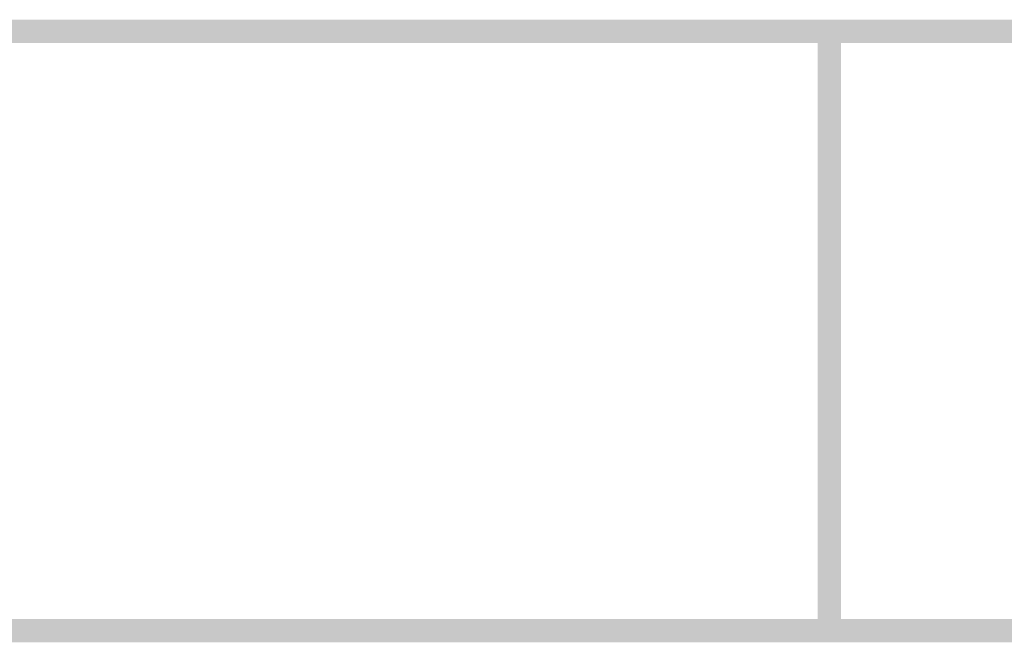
# Model space of a CAD drawing. Extents: x -2 to 113, y -136 to 16.
# Tile 521 of 541: x 85.91 to 90.26, y 4.9 to 7.65. Entities that reach past the tile are written whole.
import ezdxf

# ---------------------------------------------------------------- set-up
doc = ezdxf.new("R2010")
doc.units = 0
doc.header["$MEASUREMENT"] = 0
doc.linetypes.add('SOLID', pattern=[0])
doc.layers.get('0').update_dxf_attribs({"linetype": 'SOLID'})
for name, color, linetype in [('1', 7, 'SOLID'), ('10', 7, 'SOLID'), ('11', 7, 'SOLID'), ('12', 7, 'SOLID'), ('13', 7, 'SOLID'), ('14', 7, 'SOLID'), ('15', 7, 'SOLID'), ('16', 7, 'SOLID'), ('17', 7, 'SOLID'), ('18', 7, 'SOLID'), ('19', 7, 'SOLID'), ('2', 7, 'SOLID'), ('20', 7, 'SOLID'), ('21', 7, 'SOLID'), ('22', 7, 'SOLID'), ('23', 7, 'SOLID'), ('24', 7, 'SOLID'), ('25', 7, 'SOLID'), ('26', 7, 'SOLID'), ('27', 7, 'SOLID'), ('28', 7, 'SOLID'), ('29', 7, 'SOLID'), ('3', 7, 'SOLID'), ('30', 7, 'SOLID'), ('31', 7, 'SOLID'), ('32', 7, 'SOLID'), ('33', 7, 'SOLID'), ('34', 7, 'SOLID'), ('35', 7, 'SOLID'), ('36', 7, 'SOLID'), ('37', 7, 'SOLID'), ('38', 7, 'SOLID'), ('39', 7, 'SOLID'), ('4', 7, 'SOLID'), ('40', 7, 'SOLID'), ('41', 7, 'SOLID'), ('42', 7, 'SOLID'), ('43', 7, 'SOLID'), ('44', 7, 'SOLID'), ('45', 7, 'SOLID'), ('46', 7, 'SOLID'), ('47', 7, 'SOLID'), ('48', 7, 'SOLID'), ('49', 7, 'SOLID'), ('5', 7, 'SOLID'), ('50', 7, 'SOLID'), ('51', 7, 'SOLID'), ('52', 7, 'SOLID'), ('53', 7, 'SOLID'), ('54', 7, 'SOLID'), ('55', 7, 'SOLID'), ('56', 7, 'SOLID'), ('57', 7, 'SOLID'), ('58', 7, 'SOLID'), ('59', 7, 'SOLID'), ('6', 7, 'SOLID'), ('60', 7, 'SOLID'), ('61', 7, 'SOLID'), ('62', 7, 'SOLID'), ('63', 7, 'SOLID'), ('64', 7, 'SOLID'), ('65', 7, 'SOLID'), ('66', 7, 'SOLID'), ('67', 7, 'SOLID'), ('68', 7, 'SOLID'), ('7', 7, 'SOLID'), ('8', 7, 'SOLID'), ('9', 7, 'SOLID')]:
    doc.layers.add(name, color=color, linetype=linetype)

msp = doc.modelspace()

# ---------------------------------------------------------------- linework, layer by layer
at = {"color": 7, "linetype": 'SOLID', "const_width": 0.1029}
for points in [[(-0.2175, 7.5968), (111.5472, 7.5968)], [(89.4884, 7.5968), (89.4884, 4.9497)], [(-0.2175, 4.9497), (111.5472, 4.9497)]]:
    msp.add_lwpolyline(points, dxfattribs=at)
at = {"layer": '1', "color": 7, "linetype": 'SOLID', "const_width": 0.1029}
for points in [[(-0.2175, 7.5968), (111.5472, 7.5968)], [(89.4884, 7.5968), (89.4884, 4.9497)], [(-0.2175, 4.9497), (111.5472, 4.9497)]]:
    msp.add_lwpolyline(points, dxfattribs=at)
at = {"layer": '10', "color": 7, "linetype": 'SOLID', "const_width": 0.1029}
for points in [[(-0.2175, 7.5968), (111.5472, 7.5968)], [(89.4884, 7.5968), (89.4884, 4.9497)], [(-0.2175, 4.9497), (111.5472, 4.9497)]]:
    msp.add_lwpolyline(points, dxfattribs=at)
at = {"layer": '11', "color": 7, "linetype": 'SOLID', "const_width": 0.1029}
for points in [[(-0.2175, 7.5968), (111.5472, 7.5968)], [(89.4884, 7.5968), (89.4884, 4.9497)], [(-0.2175, 4.9497), (111.5472, 4.9497)]]:
    msp.add_lwpolyline(points, dxfattribs=at)
at = {"layer": '12', "color": 7, "linetype": 'SOLID', "const_width": 0.1029}
for points in [[(-0.2175, 7.5968), (111.5472, 7.5968)], [(89.4884, 7.5968), (89.4884, 4.9497)], [(-0.2175, 4.9497), (111.5472, 4.9497)]]:
    msp.add_lwpolyline(points, dxfattribs=at)
at = {"layer": '13', "color": 7, "linetype": 'SOLID', "const_width": 0.1029}
for points in [[(-0.2175, 7.5968), (111.5472, 7.5968)], [(89.4884, 7.5968), (89.4884, 4.9497)], [(-0.2175, 4.9497), (111.5472, 4.9497)]]:
    msp.add_lwpolyline(points, dxfattribs=at)
at = {"layer": '14', "color": 7, "linetype": 'SOLID', "const_width": 0.1029}
for points in [[(-0.2175, 7.5968), (111.5472, 7.5968)], [(89.4884, 7.5968), (89.4884, 4.9497)], [(-0.2175, 4.9497), (111.5472, 4.9497)]]:
    msp.add_lwpolyline(points, dxfattribs=at)
at = {"layer": '15', "color": 7, "linetype": 'SOLID', "const_width": 0.1029}
for points in [[(-0.2175, 7.5968), (111.5472, 7.5968)], [(89.4884, 7.5968), (89.4884, 4.9497)], [(-0.2175, 4.9497), (111.5472, 4.9497)]]:
    msp.add_lwpolyline(points, dxfattribs=at)
at = {"layer": '16', "color": 7, "linetype": 'SOLID', "const_width": 0.1029}
for points in [[(-0.2175, 7.5968), (111.5472, 7.5968)], [(89.4884, 7.5968), (89.4884, 4.9497)], [(-0.2175, 4.9497), (111.5472, 4.9497)]]:
    msp.add_lwpolyline(points, dxfattribs=at)
at = {"layer": '17', "color": 7, "linetype": 'SOLID', "const_width": 0.1029}
for points in [[(-0.2175, 7.5968), (111.5472, 7.5968)], [(89.4884, 7.5968), (89.4884, 4.9497)], [(-0.2175, 4.9497), (111.5472, 4.9497)]]:
    msp.add_lwpolyline(points, dxfattribs=at)
at = {"layer": '18', "color": 7, "linetype": 'SOLID', "const_width": 0.1029}
for points in [[(-0.2175, 7.5968), (111.5472, 7.5968)], [(89.4884, 7.5968), (89.4884, 4.9497)], [(-0.2175, 4.9497), (111.5472, 4.9497)]]:
    msp.add_lwpolyline(points, dxfattribs=at)
at = {"layer": '19', "color": 7, "linetype": 'SOLID', "const_width": 0.1029}
for points in [[(-0.2175, 7.5968), (111.5472, 7.5968)], [(89.4884, 7.5968), (89.4884, 4.9497)], [(-0.2175, 4.9497), (111.5472, 4.9497)]]:
    msp.add_lwpolyline(points, dxfattribs=at)
at = {"layer": '2', "color": 7, "linetype": 'SOLID', "const_width": 0.1029}
for points in [[(-0.2175, 7.5968), (111.5472, 7.5968)], [(89.4884, 7.5968), (89.4884, 4.9497)], [(-0.2175, 4.9497), (111.5472, 4.9497)]]:
    msp.add_lwpolyline(points, dxfattribs=at)
at = {"layer": '20', "color": 7, "linetype": 'SOLID', "const_width": 0.1029}
for points in [[(-0.2175, 7.5968), (111.5472, 7.5968)], [(89.4884, 7.5968), (89.4884, 4.9497)], [(-0.2175, 4.9497), (111.5472, 4.9497)]]:
    msp.add_lwpolyline(points, dxfattribs=at)
at = {"layer": '21', "color": 7, "linetype": 'SOLID', "const_width": 0.1029}
for points in [[(-0.2175, 7.5968), (111.5472, 7.5968)], [(89.4884, 7.5968), (89.4884, 4.9497)], [(-0.2175, 4.9497), (111.5472, 4.9497)]]:
    msp.add_lwpolyline(points, dxfattribs=at)
at = {"layer": '22', "color": 7, "linetype": 'SOLID', "const_width": 0.1029}
for points in [[(-0.2175, 7.5968), (111.5472, 7.5968)], [(89.4884, 7.5968), (89.4884, 4.9497)], [(-0.2175, 4.9497), (111.5472, 4.9497)]]:
    msp.add_lwpolyline(points, dxfattribs=at)
at = {"layer": '23', "color": 7, "linetype": 'SOLID', "const_width": 0.1029}
for points in [[(-0.2175, 7.5968), (111.5472, 7.5968)], [(89.4884, 7.5968), (89.4884, 4.9497)], [(-0.2175, 4.9497), (111.5472, 4.9497)]]:
    msp.add_lwpolyline(points, dxfattribs=at)
at = {"layer": '24', "color": 7, "linetype": 'SOLID', "const_width": 0.1029}
for points in [[(-0.2175, 7.5968), (111.5472, 7.5968)], [(89.4884, 7.5968), (89.4884, 4.9497)], [(-0.2175, 4.9497), (111.5472, 4.9497)]]:
    msp.add_lwpolyline(points, dxfattribs=at)
at = {"layer": '25', "color": 7, "linetype": 'SOLID', "const_width": 0.1029}
for points in [[(-0.2175, 7.5968), (111.5472, 7.5968)], [(89.4884, 7.5968), (89.4884, 4.9497)], [(-0.2175, 4.9497), (111.5472, 4.9497)]]:
    msp.add_lwpolyline(points, dxfattribs=at)
at = {"layer": '26', "color": 7, "linetype": 'SOLID', "const_width": 0.1029}
for points in [[(-0.2175, 7.5968), (111.5472, 7.5968)], [(89.4884, 7.5968), (89.4884, 4.9497)], [(-0.2175, 4.9497), (111.5472, 4.9497)]]:
    msp.add_lwpolyline(points, dxfattribs=at)
at = {"layer": '27', "color": 7, "linetype": 'SOLID', "const_width": 0.1029}
for points in [[(-0.2175, 7.5968), (111.5472, 7.5968)], [(89.4884, 7.5968), (89.4884, 4.9497)], [(-0.2175, 4.9497), (111.5472, 4.9497)]]:
    msp.add_lwpolyline(points, dxfattribs=at)
at = {"layer": '28', "color": 7, "linetype": 'SOLID', "const_width": 0.1029}
for points in [[(-0.2175, 7.5968), (111.5472, 7.5968)], [(89.4884, 7.5968), (89.4884, 4.9497)], [(-0.2175, 4.9497), (111.5472, 4.9497)]]:
    msp.add_lwpolyline(points, dxfattribs=at)
at = {"layer": '29', "color": 7, "linetype": 'SOLID', "const_width": 0.1029}
for points in [[(-0.2175, 7.5968), (111.5472, 7.5968)], [(89.4884, 7.5968), (89.4884, 4.9497)], [(-0.2175, 4.9497), (111.5472, 4.9497)]]:
    msp.add_lwpolyline(points, dxfattribs=at)
at = {"layer": '3', "color": 7, "linetype": 'SOLID', "const_width": 0.1029}
for points in [[(-0.2175, 7.5968), (111.5472, 7.5968)], [(89.4884, 7.5968), (89.4884, 4.9497)], [(-0.2175, 4.9497), (111.5472, 4.9497)]]:
    msp.add_lwpolyline(points, dxfattribs=at)
at = {"layer": '30', "color": 7, "linetype": 'SOLID', "const_width": 0.1029}
for points in [[(-0.2175, 7.5968), (111.5472, 7.5968)], [(89.4884, 7.5968), (89.4884, 4.9497)], [(-0.2175, 4.9497), (111.5472, 4.9497)]]:
    msp.add_lwpolyline(points, dxfattribs=at)
at = {"layer": '31', "color": 7, "linetype": 'SOLID', "const_width": 0.1029}
for points in [[(-0.2175, 7.5968), (111.5472, 7.5968)], [(89.4884, 7.5968), (89.4884, 4.9497)], [(-0.2175, 4.9497), (111.5472, 4.9497)]]:
    msp.add_lwpolyline(points, dxfattribs=at)
at = {"layer": '32', "color": 7, "linetype": 'SOLID', "const_width": 0.1029}
for points in [[(-0.2175, 7.5968), (111.5472, 7.5968)], [(89.4884, 7.5968), (89.4884, 4.9497)], [(-0.2175, 4.9497), (111.5472, 4.9497)]]:
    msp.add_lwpolyline(points, dxfattribs=at)
at = {"layer": '33', "color": 7, "linetype": 'SOLID', "const_width": 0.1029}
for points in [[(-0.2175, 7.5968), (111.5472, 7.5968)], [(89.4884, 7.5968), (89.4884, 4.9497)], [(-0.2175, 4.9497), (111.5472, 4.9497)]]:
    msp.add_lwpolyline(points, dxfattribs=at)
at = {"layer": '34', "color": 7, "linetype": 'SOLID', "const_width": 0.1029}
for points in [[(-0.2175, 7.5968), (111.5472, 7.5968)], [(89.4884, 7.5968), (89.4884, 4.9497)], [(-0.2175, 4.9497), (111.5472, 4.9497)]]:
    msp.add_lwpolyline(points, dxfattribs=at)
at = {"layer": '35', "color": 7, "linetype": 'SOLID', "const_width": 0.1029}
for points in [[(-0.2175, 7.5968), (111.5472, 7.5968)], [(89.4884, 7.5968), (89.4884, 4.9497)], [(-0.2175, 4.9497), (111.5472, 4.9497)]]:
    msp.add_lwpolyline(points, dxfattribs=at)
at = {"layer": '36', "color": 7, "linetype": 'SOLID', "const_width": 0.1029}
for points in [[(-0.2175, 7.5968), (111.5472, 7.5968)], [(89.4884, 7.5968), (89.4884, 4.9497)], [(-0.2175, 4.9497), (111.5472, 4.9497)]]:
    msp.add_lwpolyline(points, dxfattribs=at)
at = {"layer": '37', "color": 7, "linetype": 'SOLID', "const_width": 0.1029}
for points in [[(-0.2175, 7.5968), (111.5472, 7.5968)], [(89.4884, 7.5968), (89.4884, 4.9497)], [(-0.2175, 4.9497), (111.5472, 4.9497)]]:
    msp.add_lwpolyline(points, dxfattribs=at)
at = {"layer": '38', "color": 7, "linetype": 'SOLID', "const_width": 0.1029}
for points in [[(-0.2175, 7.5968), (111.5472, 7.5968)], [(89.4884, 7.5968), (89.4884, 4.9497)], [(-0.2175, 4.9497), (111.5472, 4.9497)]]:
    msp.add_lwpolyline(points, dxfattribs=at)
at = {"layer": '39', "color": 7, "linetype": 'SOLID', "const_width": 0.1029}
for points in [[(-0.2175, 7.5968), (111.5472, 7.5968)], [(89.4884, 7.5968), (89.4884, 4.9497)], [(-0.2175, 4.9497), (111.5472, 4.9497)]]:
    msp.add_lwpolyline(points, dxfattribs=at)
at = {"layer": '4', "color": 7, "linetype": 'SOLID', "const_width": 0.1029}
for points in [[(-0.2175, 7.5968), (111.5472, 7.5968)], [(89.4884, 7.5968), (89.4884, 4.9497)], [(-0.2175, 4.9497), (111.5472, 4.9497)]]:
    msp.add_lwpolyline(points, dxfattribs=at)
at = {"layer": '40', "color": 7, "linetype": 'SOLID', "const_width": 0.1029}
for points in [[(-0.2175, 7.5968), (111.5472, 7.5968)], [(89.4884, 7.5968), (89.4884, 4.9497)], [(-0.2175, 4.9497), (111.5472, 4.9497)]]:
    msp.add_lwpolyline(points, dxfattribs=at)
at = {"layer": '41', "color": 7, "linetype": 'SOLID', "const_width": 0.1029}
for points in [[(-0.2175, 7.5968), (111.5472, 7.5968)], [(89.4884, 7.5968), (89.4884, 4.9497)], [(-0.2175, 4.9497), (111.5472, 4.9497)]]:
    msp.add_lwpolyline(points, dxfattribs=at)
at = {"layer": '42', "color": 7, "linetype": 'SOLID', "const_width": 0.1029}
for points in [[(-0.2175, 7.5968), (111.5472, 7.5968)], [(89.4884, 7.5968), (89.4884, 4.9497)], [(-0.2175, 4.9497), (111.5472, 4.9497)]]:
    msp.add_lwpolyline(points, dxfattribs=at)
at = {"layer": '43', "color": 7, "linetype": 'SOLID', "const_width": 0.1029}
for points in [[(-0.2175, 7.5968), (111.5472, 7.5968)], [(89.4884, 7.5968), (89.4884, 4.9497)], [(-0.2175, 4.9497), (111.5472, 4.9497)]]:
    msp.add_lwpolyline(points, dxfattribs=at)
at = {"layer": '44', "color": 7, "linetype": 'SOLID', "const_width": 0.1029}
for points in [[(-0.2175, 7.5968), (111.5472, 7.5968)], [(89.4884, 7.5968), (89.4884, 4.9497)], [(-0.2175, 4.9497), (111.5472, 4.9497)]]:
    msp.add_lwpolyline(points, dxfattribs=at)
at = {"layer": '45', "color": 7, "linetype": 'SOLID', "const_width": 0.1029}
for points in [[(-0.2175, 7.5968), (111.5472, 7.5968)], [(89.4884, 7.5968), (89.4884, 4.9497)], [(-0.2175, 4.9497), (111.5472, 4.9497)]]:
    msp.add_lwpolyline(points, dxfattribs=at)
at = {"layer": '46', "color": 7, "linetype": 'SOLID', "const_width": 0.1029}
for points in [[(-0.2175, 7.5968), (111.5472, 7.5968)], [(89.4884, 7.5968), (89.4884, 4.9497)], [(-0.2175, 4.9497), (111.5472, 4.9497)]]:
    msp.add_lwpolyline(points, dxfattribs=at)
at = {"layer": '47', "color": 7, "linetype": 'SOLID', "const_width": 0.1029}
for points in [[(-0.2175, 7.5968), (111.5472, 7.5968)], [(89.4884, 7.5968), (89.4884, 4.9497)], [(-0.2175, 4.9497), (111.5472, 4.9497)]]:
    msp.add_lwpolyline(points, dxfattribs=at)
at = {"layer": '48', "color": 7, "linetype": 'SOLID', "const_width": 0.1029}
for points in [[(-0.2175, 7.5968), (111.5472, 7.5968)], [(89.4884, 7.5968), (89.4884, 4.9497)], [(-0.2175, 4.9497), (111.5472, 4.9497)]]:
    msp.add_lwpolyline(points, dxfattribs=at)
at = {"layer": '49', "color": 7, "linetype": 'SOLID', "const_width": 0.1029}
for points in [[(-0.2175, 7.5968), (111.5472, 7.5968)], [(89.4884, 7.5968), (89.4884, 4.9497)], [(-0.2175, 4.9497), (111.5472, 4.9497)]]:
    msp.add_lwpolyline(points, dxfattribs=at)
at = {"layer": '5', "color": 7, "linetype": 'SOLID', "const_width": 0.1029}
for points in [[(-0.2175, 7.5968), (111.5472, 7.5968)], [(89.4884, 7.5968), (89.4884, 4.9497)], [(-0.2175, 4.9497), (111.5472, 4.9497)]]:
    msp.add_lwpolyline(points, dxfattribs=at)
at = {"layer": '50', "color": 7, "linetype": 'SOLID', "const_width": 0.1029}
for points in [[(-0.2175, 7.5968), (111.5472, 7.5968)], [(89.4884, 7.5968), (89.4884, 4.9497)], [(-0.2175, 4.9497), (111.5472, 4.9497)]]:
    msp.add_lwpolyline(points, dxfattribs=at)
at = {"layer": '51', "color": 7, "linetype": 'SOLID', "const_width": 0.1029}
for points in [[(-0.2175, 7.5968), (111.5472, 7.5968)], [(89.4884, 7.5968), (89.4884, 4.9497)], [(-0.2175, 4.9497), (111.5472, 4.9497)]]:
    msp.add_lwpolyline(points, dxfattribs=at)
at = {"layer": '52', "color": 7, "linetype": 'SOLID', "const_width": 0.1029}
for points in [[(-0.2175, 7.5968), (111.5472, 7.5968)], [(89.4884, 7.5968), (89.4884, 4.9497)], [(-0.2175, 4.9497), (111.5472, 4.9497)]]:
    msp.add_lwpolyline(points, dxfattribs=at)
at = {"layer": '53', "color": 7, "linetype": 'SOLID', "const_width": 0.1029}
for points in [[(-0.2175, 7.5968), (111.5472, 7.5968)], [(89.4884, 7.5968), (89.4884, 4.9497)], [(-0.2175, 4.9497), (111.5472, 4.9497)]]:
    msp.add_lwpolyline(points, dxfattribs=at)
at = {"layer": '54', "color": 7, "linetype": 'SOLID', "const_width": 0.1029}
for points in [[(-0.2175, 7.5968), (111.5472, 7.5968)], [(89.4884, 7.5968), (89.4884, 4.9497)], [(-0.2175, 4.9497), (111.5472, 4.9497)]]:
    msp.add_lwpolyline(points, dxfattribs=at)
at = {"layer": '55', "color": 7, "linetype": 'SOLID', "const_width": 0.1029}
for points in [[(-0.2175, 7.5968), (111.5472, 7.5968)], [(89.4884, 7.5968), (89.4884, 4.9497)], [(-0.2175, 4.9497), (111.5472, 4.9497)]]:
    msp.add_lwpolyline(points, dxfattribs=at)
at = {"layer": '56', "color": 7, "linetype": 'SOLID', "const_width": 0.1029}
for points in [[(-0.2175, 7.5968), (111.5472, 7.5968)], [(89.4884, 7.5968), (89.4884, 4.9497)], [(-0.2175, 4.9497), (111.5472, 4.9497)]]:
    msp.add_lwpolyline(points, dxfattribs=at)
at = {"layer": '57', "color": 7, "linetype": 'SOLID', "const_width": 0.1029}
for points in [[(-0.2175, 7.5968), (111.5472, 7.5968)], [(89.4884, 7.5968), (89.4884, 4.9497)], [(-0.2175, 4.9497), (111.5472, 4.9497)]]:
    msp.add_lwpolyline(points, dxfattribs=at)
at = {"layer": '58', "color": 7, "linetype": 'SOLID', "const_width": 0.1029}
for points in [[(-0.2175, 7.5968), (111.5472, 7.5968)], [(89.4884, 7.5968), (89.4884, 4.9497)], [(-0.2175, 4.9497), (111.5472, 4.9497)]]:
    msp.add_lwpolyline(points, dxfattribs=at)
at = {"layer": '59', "color": 7, "linetype": 'SOLID', "const_width": 0.1029}
for points in [[(-0.2175, 7.5968), (111.5472, 7.5968)], [(89.4884, 7.5968), (89.4884, 4.9497)], [(-0.2175, 4.9497), (111.5472, 4.9497)]]:
    msp.add_lwpolyline(points, dxfattribs=at)
at = {"layer": '6', "color": 7, "linetype": 'SOLID', "const_width": 0.1029}
for points in [[(-0.2175, 7.5968), (111.5472, 7.5968)], [(89.4884, 7.5968), (89.4884, 4.9497)], [(-0.2175, 4.9497), (111.5472, 4.9497)]]:
    msp.add_lwpolyline(points, dxfattribs=at)
at = {"layer": '60', "color": 7, "linetype": 'SOLID', "const_width": 0.1029}
for points in [[(-0.2175, 7.5968), (111.5472, 7.5968)], [(89.4884, 7.5968), (89.4884, 4.9497)], [(-0.2175, 4.9497), (111.5472, 4.9497)]]:
    msp.add_lwpolyline(points, dxfattribs=at)
at = {"layer": '61', "color": 7, "linetype": 'SOLID', "const_width": 0.1029}
for points in [[(-0.2175, 7.5968), (111.5472, 7.5968)], [(89.4884, 7.5968), (89.4884, 4.9497)], [(-0.2175, 4.9497), (111.5472, 4.9497)]]:
    msp.add_lwpolyline(points, dxfattribs=at)
at = {"layer": '62', "color": 7, "linetype": 'SOLID', "const_width": 0.1029}
for points in [[(-0.2175, 7.5968), (111.5472, 7.5968)], [(89.4884, 7.5968), (89.4884, 4.9497)], [(-0.2175, 4.9497), (111.5472, 4.9497)]]:
    msp.add_lwpolyline(points, dxfattribs=at)
at = {"layer": '63', "color": 7, "linetype": 'SOLID', "const_width": 0.1029}
for points in [[(-0.2175, 7.5968), (111.5472, 7.5968)], [(89.4884, 7.5968), (89.4884, 4.9497)], [(-0.2175, 4.9497), (111.5472, 4.9497)]]:
    msp.add_lwpolyline(points, dxfattribs=at)
at = {"layer": '64', "color": 7, "linetype": 'SOLID', "const_width": 0.1029}
for points in [[(-0.2175, 7.5968), (111.5472, 7.5968)], [(89.4884, 7.5968), (89.4884, 4.9497)], [(-0.2175, 4.9497), (111.5472, 4.9497)]]:
    msp.add_lwpolyline(points, dxfattribs=at)
at = {"layer": '65', "color": 7, "linetype": 'SOLID', "const_width": 0.1029}
for points in [[(-0.2175, 7.5968), (111.5472, 7.5968)], [(89.4884, 7.5968), (89.4884, 4.9497)], [(-0.2175, 4.9497), (111.5472, 4.9497)]]:
    msp.add_lwpolyline(points, dxfattribs=at)
at = {"layer": '66', "color": 7, "linetype": 'SOLID', "const_width": 0.1029}
for points in [[(-0.2175, 7.5968), (111.5472, 7.5968)], [(89.4884, 7.5968), (89.4884, 4.9497)], [(-0.2175, 4.9497), (111.5472, 4.9497)]]:
    msp.add_lwpolyline(points, dxfattribs=at)
at = {"layer": '67', "color": 7, "linetype": 'SOLID', "const_width": 0.1029}
for points in [[(-0.2175, 7.5968), (111.5472, 7.5968)], [(89.4884, 7.5968), (89.4884, 4.9497)], [(-0.2175, 4.9497), (111.5472, 4.9497)]]:
    msp.add_lwpolyline(points, dxfattribs=at)
at = {"layer": '68', "color": 7, "linetype": 'SOLID', "const_width": 0.1029}
for points in [[(-0.2175, 7.5968), (111.5472, 7.5968)], [(89.4884, 7.5968), (89.4884, 4.9497)], [(-0.2175, 4.9497), (111.5472, 4.9497)]]:
    msp.add_lwpolyline(points, dxfattribs=at)
at = {"layer": '7', "color": 7, "linetype": 'SOLID', "const_width": 0.1029}
for points in [[(-0.2175, 7.5968), (111.5472, 7.5968)], [(89.4884, 7.5968), (89.4884, 4.9497)], [(-0.2175, 4.9497), (111.5472, 4.9497)]]:
    msp.add_lwpolyline(points, dxfattribs=at)
at = {"layer": '8', "color": 7, "linetype": 'SOLID', "const_width": 0.1029}
for points in [[(-0.2175, 7.5968), (111.5472, 7.5968)], [(89.4884, 7.5968), (89.4884, 4.9497)], [(-0.2175, 4.9497), (111.5472, 4.9497)]]:
    msp.add_lwpolyline(points, dxfattribs=at)
at = {"layer": '9', "color": 7, "linetype": 'SOLID', "const_width": 0.1029}
for points in [[(-0.2175, 7.5968), (111.5472, 7.5968)], [(89.4884, 7.5968), (89.4884, 4.9497)], [(-0.2175, 4.9497), (111.5472, 4.9497)]]:
    msp.add_lwpolyline(points, dxfattribs=at)

doc.saveas('drawing.dxf')
